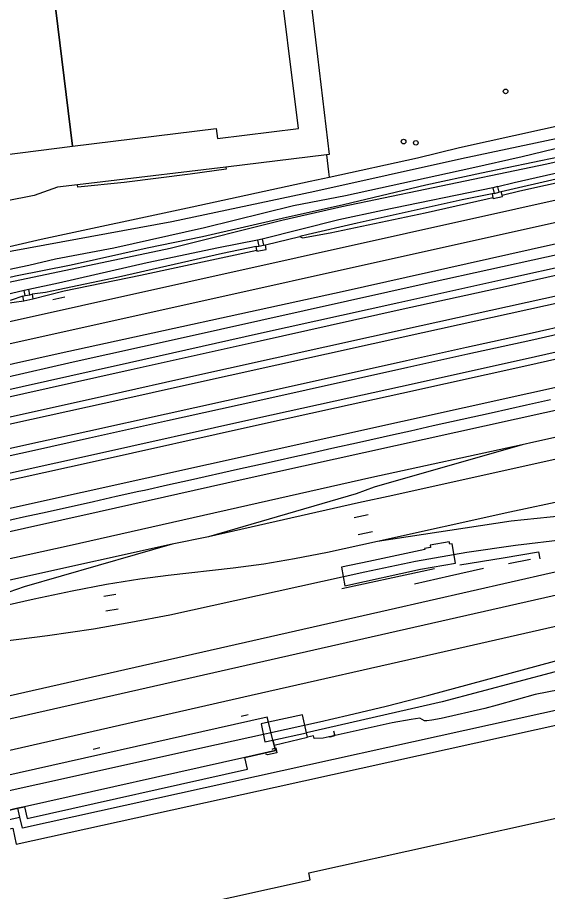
# Model space of a CAD drawing. Extents: x 161477 to 163040, y 383680 to 384868.
# Drawn here: x 162250.6 to 162362.5, y 383855.4 to 384039.9 of the extents above; entities that cross this region are included whole.
import ezdxf

# ---------------------------------------------------------------- set-up
doc = ezdxf.new("R2010")
doc.units = 0
for name, color, linetype in [('IMGEO_Boom', 7, 'Continuous'), ('IMGEO_Gemengd_bos', 7, 'Continuous'), ('IMGEO_Grasland_overig', 7, 'Continuous'), ('IMGEO_Groenvoorziening', 7, 'Continuous'), ('IMGEO_Hek', 7, 'Continuous'), ('IMGEO_Loofbos', 7, 'Continuous'), ('IMGEO_Overkapping', 7, 'Continuous'), ('IMGEO_Overweg_gesloten', 7, 'Continuous'), ('IMGEO_Pand', 7, 'Continuous'), ('IMGEO_Pand_overbouw', 7, 'Continuous'), ('IMGEO_Perron', 7, 'Continuous'), ('IMGEO_Spoor', 7, 'Continuous'), ('IMGEO_Spoorbaan_gesloten', 7, 'Continuous'), ('IMGEO_Spoorbaan_halfverhard', 7, 'Continuous'), ('IMGEO_Terreindeel_gesloten', 7, 'Continuous'), ('IMGEO_Terreindeel_open', 7, 'Continuous'), ('IMGEO_Voetpad_op_trap', 7, 'Continuous'), ('IMGEO_Waterloop', 7, 'Continuous')]:
    doc.layers.add(name, color=color, linetype=linetype)

msp = doc.modelspace()

# ---------------------------------------------------------------- linework, layer by layer
at = {"layer": 'IMGEO_Boom'}
for centre in [(162353.6, 384024.35), (162332.07, 384013.74), (162334.65, 384013.49)]:
    msp.add_circle(centre, 0.489, dxfattribs=at)
at = {"layer": 'IMGEO_Gemengd_bos'}
for points in [[(162310.7, 384058.13), (162313.87, 384031.72), (162316.35, 384011), (162315.79, 384010.93)], [(162316.33, 384006.26), (162335.03, 384010.3), (162343.86, 384012.47), (162372.83, 384018.9), (162397.69, 384024.41)]]:
    msp.add_lwpolyline(points, dxfattribs=at)
at = {"layer": 'IMGEO_Grasland_overig'}
for points in [[(162184.4, 383970.91), (162207.55, 383975.75), (162230.73, 383980.85), (162250.15, 383985.41), (162261.88, 383987.71), (162277.97, 383991.3), (162289.61, 383993.74), (162306.41, 383997.6), (162319.36, 384000.44), (162336.74, 384004.62), (162348.52, 384007.18), (162386.42, 384015.02), (162399.08, 384018), (162417.06, 384021.91), (162428.2, 384024.54), (162465.46, 384031.71)], [(162185.09, 383970.4), (162209.37, 383975.39), (162244.66, 383983.25), (162282.78, 383991.27), (162306.35, 383997.16), (162319.02, 384000.06), (162336.64, 384003.73), (162362.3, 384009.07), (162386.31, 384014.48), (162405.43, 384018.65), (162413.58, 384020.62), (162434.97, 384025.14), (162473.66, 384032.52)], [(162401.01, 384014.91), (162396.8, 384014.02), (162379.78, 384010.28), (162374.64, 384009.29), (162366.9, 384007.66), (162355.4, 384005.04), (162351.94, 384004.21)], [(162376.77, 384008.69), (162352.7, 384003.16)], [(162350.92, 384003.96), (162327.62, 383999.2), (162318.38, 383997.23), (162302.22, 383993.15)], [(162352.7, 384003.16), (162352.22, 384003.04)], [(162352.87, 384002.43), (162352.7, 384003.16)], [(162350.75, 384002.7), (162344.45, 384001.46), (162322.26, 383996.51), (162311.92, 383994.17), (162310.13, 383993.73)], [(162351.2, 384002.8), (162350.75, 384002.7)], [(162350.75, 384002.7), (162350.93, 384001.96)], [(162301.24, 383992.95), (162292.98, 383991.33), (162277.94, 383988.18), (162259.23, 383983.86), (162252.95, 383982.51)], [(162302.47, 383991.88), (162302.89, 383991.96)], [(162300.93, 383991.57), (162293.81, 383990.1), (162271.89, 383985.12), (162259.17, 383982.48), (162256.45, 383981.86), (162253.64, 383981.53)], [(162300.93, 383991.57), (162301.49, 383991.68)], [(162301.07, 383990.86), (162300.93, 383991.57)], [(162251.97, 383982.32), (162244.47, 383980.54), (162237.27, 383979.06), (162229.46, 383977.21), (162216.65, 383974.44), (162210.47, 383973.03), (162203.84, 383971.67)], [(162251.68, 383981.14), (162249.19, 383980.25), (162243.71, 383979.03), (162241.39, 383978.54)], [(162251.68, 383981.14), (162252.18, 383981.24)], [(162251.87, 383980.16), (162251.68, 383981.14)], [(162253.16, 383981.43), (162253.64, 383981.53)], [(162253.64, 383981.53), (162253.83, 383980.54)]]:
    msp.add_lwpolyline(points, dxfattribs=at)
at = {"layer": 'IMGEO_Groenvoorziening'}
msp.add_lwpolyline([(162294.56, 384008.38), (162268.55, 384005.25), (162263.24, 384004.61)], dxfattribs=at)
at = {"layer": 'IMGEO_Hek'}
for points in [[(162442.73, 384006.91), (162420.74, 384002.28), (162415.83, 384001.21), (162410.98, 384000.19), (162393.96, 383996.37), (162384.18, 383994.21), (162362.25, 383989.37), (162337.86, 383983.98), (162284.26, 383972.05), (162262.3, 383967.18), (162247.59, 383963.84), (162240.29, 383962.24), (162220.89, 383958), (162208.57, 383955.21), (162203.68, 383954.13), (162191.5, 383951.39), (162176.96, 383948.23), (162150.22, 383942.21), (162145.64, 383941.21)], [(162260.53, 383980.93), (162258.02, 383980.31)], [(162246.86, 383933.41), (162251.83, 383934.51), (162256.8, 383935.61), (162266.61, 383937.8), (162271.4, 383938.87), (162276.21, 383939.94), (162277.36, 383940.19), (162282.21, 383941.27), (162287.06, 383942.35), (162297, 383944.58), (162301.83, 383945.65), (162306.65, 383946.72), (162307.86, 383947.01), (162312.37, 383948.01), (162316.89, 383949.01), (162322.74, 383950.3), (162329.93, 383951.91), (162333.53, 383952.72), (162337.13, 383953.53), (162338.33, 383953.8), (162344.45, 383955.15), (162350.57, 383956.5), (162358.02, 383958.15), (162363.09, 383959.28)], [(162321.61, 383934.41), (162324.58, 383935.05)], [(162325.49, 383931.34), (162322.5, 383930.72)], [(162343.93, 383924.42), (162353.11, 383925.88), (162360.57, 383927.14), (162360.84, 383925.67)], [(162354.2, 383924.66), (162358.83, 383925.6)], [(162319.01, 383919.39), (162336.02, 383923.07), (162338.57, 383923.64)], [(162334.36, 383920.42), (162341.79, 383922.1), (162348.96, 383923.68)], [(162271.33, 383918.12), (162268.79, 383917.7)], [(162269.21, 383914.69), (162271.83, 383915.1)], [(162297.79, 383892.49), (162299.29, 383892.82)], [(162317.29, 383889.37), (162317.46, 383888.59), (162317.28, 383888.23), (162316.48, 383888.01), (162316.17, 383888.13)], [(162266.51, 383885.51), (162267.96, 383885.84)], [(162304.31, 383885.46), (162304.47, 383885.6), (162305.08, 383885.75), (162305.3, 383884.75), (162303.34, 383884.3), (162302.97, 383884.47)]]:
    msp.add_lwpolyline(points, dxfattribs=at)
at = {"layer": 'IMGEO_Loofbos'}
for points in [[(162315.79, 384010.93), (162294.56, 384008.38)], [(162315.79, 384010.93), (162316.21, 384007.33), (162316.33, 384006.26)], [(162294.56, 384008.38), (162294.64, 384007.93), (162287.04, 384006.84), (162273.07, 384005.1), (162263.3, 384004.1), (162263.24, 384004.61)], [(162180.92, 383974.41), (162180.93, 383974.41), (162180.8, 383975.11), (162181.6, 383976.09), (162184.14, 383977.1), (162187.67, 383978.04), (162205.38, 383981.87), (162225.18, 383986.05), (162233.3, 383987.99), (162255.54, 383993.14), (162287.46, 384000), (162312.37, 384005.4), (162316.33, 384006.26)], [(162263.24, 384004.61), (162259.01, 384004.1), (162254.09, 384002.37), (162241.58, 383999.87), (162233.86, 383998.26), (162234.05, 383995.92), (162232.02, 383995.68), (162220.12, 383994.28), (162219.92, 383995.98)]]:
    msp.add_lwpolyline(points, dxfattribs=at)
at = {"layer": 'IMGEO_Overkapping'}
msp.add_lwpolyline([(162241.88, 383872.17), (162242.12, 383871.1), (162250.66, 383873.01), (162252.07, 383873.33), (162252.62, 383870.89), (162299.13, 383881.24), (162298.57, 383883.75), (162305.03, 383885.2), (162304.74, 383886.34), (162304.48, 383887.4), (162303.54, 383891.16), (162303.26, 383892.26), (162240.52, 383878.19), (162241.88, 383872.17)], dxfattribs=at)
at = {"layer": 'IMGEO_Overweg_gesloten'}
for points in [[(162311.59, 383888.96), (162310.76, 383892.75), (162303.54, 383891.16), (162301.97, 383890.82), (162302.8, 383887.03), (162304.48, 383887.4)], [(162304.48, 383887.4), (162311.59, 383888.96)]]:
    msp.add_lwpolyline(points, dxfattribs=at)
at = {"layer": 'IMGEO_Pand'}
for points in [[(162280.41, 384046.09), (162275.51, 384045.49), (162275.07, 384049.04), (162275.01, 384049.56), (162257.93, 384047.45), (162258.16, 384045.55), (162262.15, 384012.81), (162292.53, 384016.51), (162292.78, 384014.41), (162309.88, 384016.49), (162305.31, 384053.29), (162289.44, 384051.33), (162288.3, 384051.19), (162288.36, 384050.67), (162288.8, 384047.12), (162283.89, 384046.52)], [(162222.78, 383843.26), (162253.68, 383850.09), (162254.46, 383846.53), (162254.76, 383845.19), (162312.37, 383857.91), (162312.05, 383859.38), (162421.56, 383883.57), (162417.41, 383902.34), (162405.62, 383899.74)], [(162218.56, 383861.94), (162223.78, 383863.1), (162249.55, 383868.79), (162250.29, 383865.42), (162304.96, 383877.5), (162402.4, 383899.03)]]:
    msp.add_lwpolyline(points, dxfattribs=at)
at = {"layer": 'IMGEO_Pand_overbouw'}
msp.add_lwpolyline([(162258.16, 384045.55), (162241.64, 384043.39), (162245.26, 384015.73), (162243.3, 384015.48), (162243.91, 384010.46), (162262.15, 384012.81)], close=True, dxfattribs=at)
at = {"layer": 'IMGEO_Perron'}
for points in [[(162438.9, 384001.21), (162422.71, 383998.11), (162410.23, 383995.58), (162392.86, 383991.85), (162384.61, 383990.02), (162368.82, 383986.53), (162353.59, 383983.12), (162331.38, 383978.2), (162301.8, 383971.65), (162274.55, 383965.55), (162267.33, 383963.92), (162236.4, 383957.04), (162205.25, 383950.14), (162178.5, 383944.13), (162141.57, 383935.98), (162121.87, 383931.56), (162122.71, 383927.8)], [(162128.45, 383929.08), (162135.31, 383930.51), (162135.63, 383931.2), (162136.5, 383931.49), (162137.23, 383930.92), (162172.35, 383938.73), (162200.54, 383944.9), (162249.03, 383955.68), (162272.7, 383960.93), (162284.64, 383963.58), (162335.8, 383974.9), (162361.71, 383980.64), (162387.8, 383986.4), (162414.54, 383992.33), (162441.39, 383997.91)], [(162451.24, 383991.62), (162434.8, 383988.45), (162424.78, 383986.35), (162418.26, 383984.93), (162407.38, 383982.5), (162388.62, 383978.39), (162368.24, 383973.86), (162358.92, 383971.78), (162345.66, 383968.85), (162332.99, 383966.04), (162311.47, 383961.27), (162301.08, 383958.97), (162282.23, 383954.81), (162265.73, 383951.15), (162253.49, 383948.43), (162230.94, 383943.46), (162221.43, 383941.34), (162208.56, 383938.49), (162192.46, 383934.96), (162177.41, 383931.6), (162148.76, 383925.3), (162130.79, 383921.34), (162130.15, 383921.18)], [(162124.57, 383919.87), (162125.33, 383916.75), (162132.79, 383918.2), (162138.33, 383919.35), (162156.43, 383923.31), (162171.95, 383926.73), (162186.94, 383930.03), (162230.55, 383939.72), (162265.98, 383947.54), (162300.69, 383955.26), (162317.6, 383959.01), (162331.4, 383962.05), (162358.4, 383968.01), (162363.64, 383969.2), (162383.46, 383973.55), (162402.27, 383977.73), (162410.32, 383979.53), (162430.51, 383983.89), (162439.99, 383985.81)]]:
    msp.add_lwpolyline(points, dxfattribs=at)
at = {"layer": 'IMGEO_Spoor'}
for points in [[(162440.93, 384018.2), (162423.7, 384014.55), (162401.26, 384009.64), (162149.2, 383953.57)], [(162457.8, 384017.03), (162430.46, 384011.36), (162185.95, 383957.04), (162177.81, 383955.39), (162172.86, 383954.55), (162165.75, 383953.57), (162149.65, 383951.79)], [(162453.35, 384011.49), (162424.4, 384005.42), (162363.11, 383991.88), (162319.76, 383982.15), (162259.18, 383968.95), (162197.14, 383955.06)], [(162438.62, 384002.73), (162422.41, 383999.62), (162409.91, 383997.09), (162392.54, 383993.36), (162384.28, 383991.52), (162368.49, 383988.03), (162353.25, 383984.63), (162331.04, 383979.7), (162301.46, 383973.15), (162274.22, 383967.05), (162266.99, 383965.42), (162236.06, 383958.54), (162204.92, 383951.64), (162178.16, 383945.64), (162141.24, 383937.49), (162121.53, 383933.06), (162112.43, 383931.11)], [(162112.31, 383923.94), (162128.77, 383927.61), (162135.63, 383929.04), (162172.67, 383937.27), (162200.86, 383943.44), (162249.36, 383954.22), (162273.02, 383959.47), (162284.97, 383962.12), (162336.13, 383973.44), (162362.03, 383979.17), (162388.12, 383984.93), (162414.86, 383990.86), (162441.68, 383996.44)], [(162495.04, 383993.83), (162491.25, 383993.22), (162473.77, 383990.3), (162463.63, 383988.65), (162458.78, 383987.76), (162449.11, 383986.05), (162440.29, 383984.34), (162430.81, 383982.42), (162410.65, 383978.07), (162402.6, 383976.26), (162383.78, 383972.09), (162363.97, 383967.74), (162358.73, 383966.55), (162331.72, 383960.58), (162317.93, 383957.54), (162301.02, 383953.79), (162266.3, 383946.08), (162230.88, 383938.25), (162187.27, 383928.57), (162172.27, 383925.27), (162156.76, 383921.84), (162138.64, 383917.89), (162133.33, 383916.82)], [(162450.98, 383993.05), (162434.51, 383989.87), (162424.48, 383987.77), (162417.95, 383986.35), (162407.06, 383983.91), (162388.31, 383979.81), (162367.93, 383975.28), (162358.6, 383973.2), (162345.34, 383970.27), (162332.68, 383967.46), (162300.77, 383960.39), (162281.92, 383956.23), (162265.41, 383952.57), (162253.18, 383949.85), (162230.62, 383944.88), (162221.12, 383942.75), (162208.25, 383939.91), (162192.14, 383936.37), (162177.1, 383933.02), (162148.45, 383926.72), (162129.38, 383922.52)], [(161983.02, 383882.43), (162002.6, 383886.8), (162017.08, 383889.7), (162027.28, 383891.57), (162036.3, 383892.96), (162053.1, 383895.33), (162060.81, 383896.33), (162085.72, 383899.26), (162099.11, 383900.95), (162110.01, 383902.48), (162119.36, 383903.88), (162127.92, 383905.34), (162136.6, 383906.89), (162146.67, 383908.84), (162166.54, 383913.05), (162267.83, 383935.63), (162298.18, 383942.49), (162368.54, 383958.02), (162456.6, 383977.62)], [(162484.2, 383973.38), (162329.8, 383939.06)], [(162456.16, 383971.71), (162431.85, 383966.32), (162359.57, 383950.27)], [(161981.95, 383886.79), (162015.79, 383894.36), (162029.29, 383896.79), (162043.99, 383899.13), (162058.27, 383900.92), (162089.66, 383904.4), (162105.43, 383905.98), (162116.55, 383907.59), (162125.44, 383909.1), (162136.16, 383911.23), (162167.56, 383918.35), (162190.79, 383923.42), (162250.53, 383936.75), (162372.17, 383963.7)], [(162357.11, 383949.76), (162325.36, 383942.82)], [(162357.11, 383949.76), (162325.88, 383940.81)], [(162359.57, 383950.27), (162357.11, 383949.76)], [(162325.36, 383942.82), (162261.47, 383928.4), (162238.34, 383923.34), (162189.76, 383912.44), (162113.36, 383895.61)], [(162325.88, 383940.81), (162322.06, 383939.4)], [(162322.06, 383939.4), (162290.85, 383930.33)], [(162329.8, 383939.06), (162322.53, 383937.46)], [(162322.53, 383937.46), (162290.85, 383930.33)], [(162366.36, 383938.09), (162354.5, 383935.49)], [(162354.5, 383935.49), (162326.58, 383929.33)], [(162368.49, 383935.02), (162354.75, 383933.63)], [(162354.75, 383933.63), (162326.58, 383929.33)], [(162244.15, 383907.9), (162256.89, 383909.48), (162266.62, 383910.93), (162274.49, 383912.29), (162282.74, 383913.86), (162323.91, 383922.94), (162334.59, 383925.16), (162345.45, 383927.1), (162355.7, 383928.59), (162366.29, 383929.85), (162375.59, 383930.64), (162394.25, 383932.04), (162415.72, 383931.74)], [(162326.58, 383929.33), (162315.98, 383927.03), (162309.01, 383925.64), (162302.59, 383924.58), (162296.09, 383923.67), (162282.4, 383922.14), (162276.41, 383921.35), (162269.32, 383920.24), (162262.11, 383918.85), (162254.08, 383917.16), (162244.37, 383914.99)], [(162290.85, 383930.33), (162283.24, 383928.74)], [(161750.33, 383784.82), (161856.15, 383808.49), (162010.58, 383842.76), (162025.33, 383846.04), (162038.44, 383849.14), (162081.87, 383858.91), (162203.93, 383886.62), (162328.82, 383914.89), (162363.46, 383922.8), (162370.5, 383924.21), (162377.8, 383925.46), (162384.63, 383926.4), (162393.03, 383927.13), (162402.21, 383927.44), (162408.98, 383927.48)], [(162283.24, 383928.74), (162251.51, 383921.7)], [(162283.24, 383928.74), (162251.95, 383919.73)], [(161752.19, 383780.4), (161875.71, 383807.94), (162015.25, 383838.88), (162036.64, 383843.84), (162104.75, 383859.25), (162247.6, 383891.59), (162328.95, 383910.05), (162367.14, 383918.71), (162379.68, 383921.18), (162389.53, 383922.69), (162398.92, 383923.74), (162409, 383924.59)], [(161754.68, 383774.37), (161849.16, 383795.44), (161951.91, 383818.25), (162017.67, 383832.92), (162036.57, 383837.16), (162110.8, 383854.02), (162201.33, 383874.48), (162299.92, 383896.88), (162339.11, 383905.77), (162371.6, 383913.13), (162387.02, 383916.6), (162393.33, 383917.81), (162399.33, 383918.84), (162404.24, 383919.61), (162409.95, 383920.31), (162415.59, 383920.88), (162421.26, 383921.34), (162428.5, 383921.74), (162433.31, 383921.88), (162439.75, 383921.91), (162444.26, 383921.83)], [(162251.51, 383921.7), (162153.77, 383899.99)], [(162251.95, 383919.73), (162243.82, 383916.98)], [(162337.4, 383896.88), (162369.16, 383905.49), (162394.77, 383911.08), (162417.17, 383915.39), (162427.31, 383917.16), (162435.14, 383918.21), (162440.07, 383918.67), (162444.35, 383918.99)], [(161756.53, 383768.76), (161838.28, 383786.93), (161975.14, 383817.36), (162056.37, 383835.44), (162106.4, 383846.65), (162114.63, 383848.32), (162125.79, 383850.6), (162135.24, 383852.23), (162143.31, 383853.7), (162150.4, 383855), (162159.12, 383856.88), (162165.31, 383858.26), (162254.85, 383878.09), (162292.54, 383886.49), (162314.34, 383891.26), (162320.37, 383892.65), (162328.36, 383894.6), (162337.4, 383896.88)]]:
    msp.add_lwpolyline(points, dxfattribs=at)
at = {"layer": 'IMGEO_Spoorbaan_gesloten'}
msp.add_lwpolyline([(162318.99, 383923.88), (162319.66, 383919.99), (162335.64, 383923.51), (162343.01, 383924.79), (162342.34, 383928.85), (162341.81, 383928.77), (162341.69, 383929.25), (162337.65, 383928.54), (162337.74, 383928.09), (162336.49, 383927.88), (162336.56, 383927.66), (162324.75, 383925.12), (162318.99, 383923.88)], dxfattribs=at)
at = {"layer": 'IMGEO_Spoorbaan_halfverhard'}
for points in [[(162352.87, 384002.43), (162356.63, 384003.35), (162372.89, 384006.97), (162376.15, 384007.93), (162376.77, 384008.69)], [(162310.13, 383993.73), (162310.71, 383993.42), (162316.6, 383994.5), (162336.61, 383998.72), (162349.68, 384001.66), (162350.93, 384001.96)], [(162350.93, 384001.96), (162350.98, 384001.73), (162352.93, 384002.18), (162352.87, 384002.43)], [(162301.07, 383990.86), (162301.12, 383990.59), (162303.08, 383990.98), (162302.89, 383991.96)], [(162302.89, 383991.96), (162310.13, 383993.73)], [(162253.83, 383980.54), (162260.44, 383982.27), (162276.53, 383985.54), (162301.07, 383990.86)], [(162241.39, 383978.54), (162242.36, 383978.38), (162247.79, 383979.59), (162251.87, 383980.16)], [(162251.87, 383980.16), (162253.83, 383980.54)], [(162364.07, 383901.84), (162340.22, 383895.52), (162311.59, 383888.96)], [(162304.48, 383887.4), (162304.74, 383886.34)], [(162304.74, 383886.34), (162305.03, 383885.2), (162298.57, 383883.75), (162252.07, 383873.33), (162250.66, 383873.01)], [(162250.66, 383873.01), (162242.12, 383871.1), (162237.71, 383870.13), (162180.98, 383857.59), (162180.41, 383857.47), (162175.17, 383856.75), (162171.4, 383856.9)]]:
    msp.add_lwpolyline(points, dxfattribs=at)
at = {"layer": 'IMGEO_Terreindeel_gesloten'}
for points in [[(162394.39, 383900.33), (162251.6, 383868.79), (162251.07, 383871.17)], [(162364.88, 383898.01), (162359.87, 383897.04), (162351.85, 383894.76), (162349.19, 383894.06), (162339.98, 383892), (162338.06, 383891.65), (162337.01, 383891.5), (162336.48, 383891.5), (162335.48, 383892.07), (162333.66, 383891.77), (162329.69, 383891.06), (162315.1, 383887.85), (162313.2, 383887.74), (162313.06, 383888.34), (162311.8, 383888.03)], [(162304.74, 383886.34), (162311.8, 383888.03)], [(162251.07, 383871.17), (162250.66, 383873.01)], [(162181.38, 383855.78), (162251.07, 383871.17)]]:
    msp.add_lwpolyline(points, dxfattribs=at)
at = {"layer": 'IMGEO_Terreindeel_open'}
msp.add_lwpolyline([(162311.8, 383888.03), (162311.59, 383888.96)], dxfattribs=at)
at = {"layer": 'IMGEO_Voetpad_op_trap'}
for points in [[(162351.94, 384004.21), (162351.93, 384004.26), (162350.91, 384004.02), (162350.92, 384003.96)], [(162350.92, 384003.96), (162351.2, 384002.8)], [(162351.2, 384002.8), (162352.22, 384003.04)], [(162352.22, 384003.04), (162351.94, 384004.21)], [(162302.22, 383993.15), (162301.24, 383992.95)], [(162301.24, 383992.95), (162301.49, 383991.68)], [(162302.22, 383993.15), (162302.47, 383991.88)], [(162301.49, 383991.68), (162302.47, 383991.88)], [(162252.95, 383982.51), (162251.97, 383982.32)], [(162252.18, 383981.24), (162251.97, 383982.32)], [(162252.18, 383981.24), (162253.16, 383981.43)], [(162253.16, 383981.43), (162252.95, 383982.51)]]:
    msp.add_lwpolyline(points, dxfattribs=at)
at = {"layer": 'IMGEO_Waterloop'}
for points in [[(162290.05, 383995.51), (162270.87, 383991.27), (162258.55, 383988.91), (162252.95, 383987.62), (162241.86, 383985.28), (162220.27, 383980.56), (162211.14, 383978.46), (162188.6, 383973.7), (162184.92, 383973.09), (162183.2, 383974.22), (162183.05, 383975.07), (162183.45, 383975.92), (162185.1, 383976.98), (162194.39, 383979.09), (162211.01, 383982.66), (162214.64, 383983.52), (162225.31, 383985.64), (162245.94, 383990.07), (162283.16, 383996.91), (162313.36, 384003.26), (162344.28, 384010.17), (162365.88, 384014.72), (162413.83, 384025.55), (162446.02, 384032.35)], [(162446.2, 384030.16), (162422.6, 384025.23), (162394.8, 384019.25), (162368.43, 384013.24), (162357.1, 384010.52), (162346.49, 384008.14), (162319.82, 384002.27), (162308.86, 384000.2), (162290.05, 383995.51)]]:
    msp.add_lwpolyline(points, dxfattribs=at)

doc.saveas('drawing.dxf')
